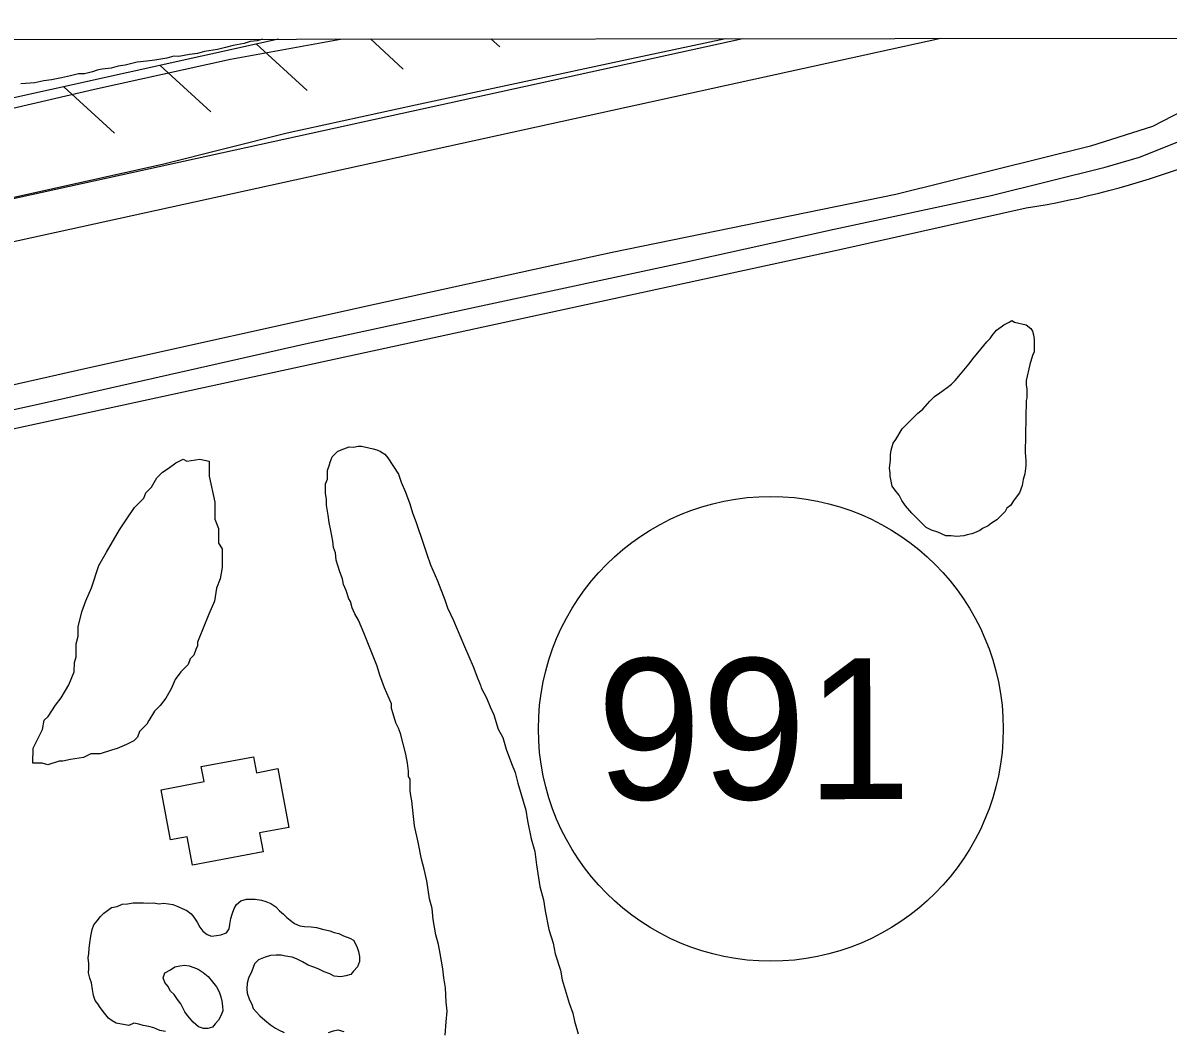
# Model space of a CAD drawing. Extents: x 3297772 to 3335630, y 634068 to 659439.
# Drawn here: x 3321971 to 3322784, y 656947 to 657663 of the extents above; entities that cross this region are included whole.
import ezdxf

# ---------------------------------------------------------------- set-up
doc = ezdxf.new("R2010")
doc.units = 0
for name, color, linetype in [('V-BLDG-OTLN', 7, 'Continuous'), ('V-FLOD-BASE', 7, 'Continuous'), ('V-GRID-FRAM', 7, 'Continuous'), ('V-LEVE-TOET', 7, 'Continuous'), ('V-ROAD-CNTR', 7, 'Continuous'), ('V-ROAD-IDEN', 7, 'Continuous'), ('V-RRAP-FSHR', 7, 'Continuous'), ('V-SITE-VEGE', 7, 'Continuous'), ('V-SURV-LINE', 7, 'Continuous'), ('V-TOPO-SHOR', 7, 'Continuous')]:
    doc.layers.add(name, color=color, linetype=linetype)

msp = doc.modelspace()

# ---------------------------------------------------------------- linework, layer by layer
at = {"layer": 'V-BLDG-OTLN'}
msp.add_lwpolyline([(3322141.47, 657074.24), (3322091.35, 657064.77), (3322087.52, 657085.02), (3322075.69, 657082.78), (3322068.96, 657118.43), (3322099.5, 657124.21), (3322097.49, 657134.87), (3322134.49, 657141.86), (3322136.64, 657130.49), (3322151.9, 657133.37), (3322159.77, 657091.71), (3322138.92, 657087.77)], close=True, dxfattribs=at)
at = {"layer": 'V-FLOD-BASE'}
msp.add_lwpolyline([(3320997.21, 657328.82), (3321141.17, 657358.77), (3321240.7, 657380.42), (3321394.77, 657415.4), (3321525.23, 657444.82), (3321666.94, 657475.34), (3321805.83, 657504.19), (3321930.1, 657531.38), (3322070.12, 657562.47), (3322158.41, 657584.7), (3322249.51, 657604.69), (3322399.65, 657636.87), (3322469.74, 657651.58)], dxfattribs=at)
at = {"layer": 'V-GRID-FRAM'}
msp.add_lwpolyline([(3301870.22, 657630.6), (3333425.54, 657662.73), (3333451.99, 639478.67), (3301880.8, 639446.53), (3301870.22, 657630.6)], dxfattribs=at)
at = {"layer": 'V-LEVE-TOET'}
for points in [[(3321108.41, 657414.14), (3321236.42, 657441.65), (3321358.15, 657467.22), (3321473.99, 657494.77), (3321579.22, 657516.06), (3321682.49, 657539.71), (3321800.29, 657565.29), (3321901.6, 657587.78), (3322021.76, 657615.7), (3322118.35, 657637.02), (3322196.37, 657651.3)], [(3322830.07, 657618.83), (3322772.67, 657589.2), (3322728.8, 657575.27), (3322590.46, 657540.81), (3322389.15, 657499.77), (3322221.58, 657463.14), (3322016.89, 657417.62), (3321861.69, 657382.65), (3321691.3, 657343.21), (3321514.74, 657307.17), (3321326.37, 657267.22), (3321159.37, 657234.52), (3320976.04, 657191.75), (3320775.3, 657150.16), (3320579.61, 657105.73), (3320396.86, 657066.9), (3320225.92, 657030.27), (3320014.48, 656981.96), (3319851.41, 656945.88), (3319602.29, 656889.24), (3319407.73, 656847.07), (3319201.93, 656804.92), (3319017.49, 656763.84), (3318815.06, 656723.93)]]:
    msp.add_lwpolyline(points, dxfattribs=at)
at = {"layer": 'V-ROAD-CNTR'}
msp.add_lwpolyline([(3320315.05, 657011.1), (3321459.52, 657265.29), (3322552.93, 657502.32), (3322683.13, 657531.42)], dxfattribs=at)
msp.add_arc((3322589.4, 658124.37), 600.32, 278.98181, 301.88085, dxfattribs=at)
at = {"layer": 'V-ROAD-IDEN'}
msp.add_circle((3322501.82, 657161.65), 165, dxfattribs=at)
at = {"layer": 'V-RRAP-FSHR'}
for p, q in [((3322136.59, 657647.77), (3322172.6, 657614.79)), ((3322217.61, 657651.32), (3322240.93, 657629.96)), ((3322303.16, 657651.41), (3322309.44, 657645.74)), ((3322068.25, 657632.6), (3322104.26, 657599.62)), ((3321999.91, 657617.44), (3322035.92, 657584.45))]:
    msp.add_line(p, q, dxfattribs=at)
msp.add_lwpolyline([(3322152.27, 657651.25), (3321829.93, 657579.71)], dxfattribs=at)
at = {"layer": 'V-SITE-VEGE'}
for p, q in [((3322194.17, 657358.53), (3322196.72, 657359.8)), ((3322196.72, 657359.8), (3322202.46, 657361.7)), ((3322202.46, 657361.7), (3322205.64, 657361.69)), ((3322205.64, 657361.69), (3322208.83, 657362.31)), ((3322208.83, 657362.31), (3322211.38, 657362.31)), ((3322211.38, 657362.31), (3322216.48, 657361.02)), ((3322216.48, 657361.02), (3322219.66, 657360.37)), ((3322219.66, 657360.37), (3322222.21, 657359.73)), ((3322222.21, 657359.73), (3322224.75, 657358.45)), ((3322188.4, 657348.35), (3322189.05, 657350.9)), ((3322189.05, 657350.9), (3322190.33, 657354.72)), ((3322190.33, 657354.72), (3322194.17, 657358.53)), ((3322224.75, 657358.45), (3322227.93, 657356.53)), ((3322227.93, 657356.53), (3322229.84, 657353.97)), ((3322229.84, 657353.97), (3322237.45, 657342.48)), ((3322187.1, 657338.8), (3322187.12, 657345.17)), ((3322187.12, 657345.17), (3322188.4, 657348.35)), ((3322185.8, 657328.61), (3322185.82, 657335.62)), ((3322185.82, 657335.62), (3322187.1, 657338.8)), ((3322237.45, 657342.48), (3322239.35, 657336.74)), ((3322239.35, 657336.74), (3322242.51, 657329.73)), ((3322186.43, 657324.78), (3322185.8, 657328.61)), ((3322242.51, 657329.73), (3322245.68, 657321.43)), ((3322186.42, 657320.32), (3322186.43, 657324.78)), ((3322187.67, 657313.31), (3322186.42, 657320.32)), ((3322245.68, 657321.43), (3322247.57, 657315.06)), ((3322188.29, 657308.21), (3322187.67, 657313.31)), ((3322247.57, 657315.06), (3322250.1, 657308.04)), ((3322189.55, 657302.47), (3322188.29, 657308.21)), ((3322190.8, 657294.82), (3322189.55, 657302.47)), ((3322250.1, 657308.04), (3322255.16, 657292.73)), ((3322191.43, 657290.36), (3322190.8, 657294.82)), ((3322192.69, 657286.53), (3322191.43, 657290.36)), ((3322193.32, 657281.44), (3322192.69, 657286.53)), ((3322255.16, 657292.73), (3322257.69, 657285.72)), ((3322257.69, 657285.72), (3322260.21, 657278.06)), ((3322194.58, 657277.61), (3322193.32, 657281.44)), ((3322195.84, 657273.14), (3322194.58, 657277.61)), ((3322260.21, 657278.06), (3322265.28, 657266.58)), ((3322197.74, 657268.04), (3322195.84, 657273.14)), ((3322198.37, 657264.21), (3322197.74, 657268.04)), ((3322200.27, 657259.75), (3322198.37, 657264.21)), ((3322265.28, 657266.58), (3322270.34, 657253.19)), ((3322202.16, 657254.01), (3322200.27, 657259.75)), ((3322203.43, 657252.09), (3322202.16, 657254.01)), ((3322204.69, 657247.63), (3322203.43, 657252.09)), ((3322206.59, 657243.17), (3322204.69, 657247.63)), ((3322270.34, 657253.19), (3322272.24, 657247.45)), ((3322272.24, 657247.45), (3322276.67, 657238.51)), ((3322209.13, 657238.7), (3322206.59, 657243.17)), ((3322212.93, 657229.77), (3322209.13, 657238.7)), ((3322276.67, 657238.51), (3322284.27, 657220.01)), ((3322222.42, 657206.16), (3322212.93, 657229.77)), ((3322284.27, 657220.01), (3322290.6, 657205.98)), ((3322224.31, 657199.79), (3322222.42, 657206.16)), ((3322290.6, 657205.98), (3322293.76, 657197.05)), ((3322227.48, 657190.86), (3322224.31, 657199.79)), ((3322293.76, 657197.05), (3322295.66, 657192.58)), ((3322232.54, 657179.38), (3322227.48, 657190.86)), ((3322295.66, 657192.58), (3322296.29, 657190.67)), ((3322296.29, 657190.67), (3322300.1, 657183.65)), ((3322300.1, 657183.65), (3322302.63, 657177.27)), ((3322232.53, 657176.19), (3322232.54, 657179.38)), ((3322233.8, 657172.36), (3322232.53, 657176.19)), ((3322235.69, 657165.98), (3322233.8, 657172.36)), ((3322302.63, 657177.27), (3322305.16, 657171.53)), ((3322237.59, 657162.16), (3322235.69, 657165.98)), ((3322305.16, 657171.53), (3322308.32, 657161.33)), ((3322238.86, 657158.33), (3322237.59, 657162.16)), ((3322242.64, 657143.66), (3322238.86, 657158.33)), ((3322308.32, 657161.33), (3322311.49, 657155.58)), ((3322311.49, 657155.58), (3322314.02, 657147.29)), ((3322243.9, 657137.29), (3322242.64, 657143.66)), ((3322314.02, 657147.29), (3322317.81, 657137.09)), ((3322244.52, 657131.55), (3322243.9, 657137.29)), ((3322244.51, 657127.73), (3322244.52, 657131.55)), ((3322317.81, 657137.09), (3322320.34, 657130.71)), ((3322245.78, 657125.81), (3322244.51, 657127.73)), ((3322245.76, 657117.53), (3322245.78, 657125.81)), ((3322320.34, 657130.71), (3322322.23, 657123.06)), ((3322246.38, 657114.34), (3322245.76, 657117.53)), ((3322322.23, 657123.06), (3322327.92, 657103.92)), ((3322247.01, 657110.52), (3322246.38, 657114.34)), ((3322248.87, 657092.67), (3322247.01, 657110.52)), ((3322327.92, 657103.92), (3322329.17, 657096.27)), ((3322251.39, 657081.2), (3322248.87, 657092.67)), ((3322329.17, 657096.27), (3322331.68, 657083.52)), ((3322331.68, 657083.52), (3322334.21, 657074.6)), ((3322253.91, 657069.08), (3322251.39, 657081.2)), ((3322334.21, 657074.6), (3322335.45, 657065.04)), ((3322255.8, 657062.07), (3322253.91, 657069.08)), ((3322257.69, 657053.78), (3322255.8, 657062.07)), ((3322335.45, 657065.04), (3322337.96, 657049.73)), ((3322259.56, 657041.03), (3322257.69, 657053.78)), ((3322337.96, 657049.73), (3322340.48, 657040.17)), ((3322261.46, 657034.02), (3322259.56, 657041.03)), ((3322262.07, 657026.37), (3322261.46, 657034.02)), ((3322340.48, 657040.17), (3322341.74, 657032.52)), ((3322263.95, 657015.53), (3322262.07, 657026.37)), ((3322341.74, 657032.52), (3322344.25, 657019.13)), ((3322344.25, 657019.13), (3322347.41, 657009.57)), ((3322265.85, 657008.51), (3322263.95, 657015.53)), ((3322347.41, 657009.57), (3322348.66, 657001.91)), ((3322267.1, 657002.14), (3322265.85, 657008.51)), ((3322268.98, 656991.3), (3322267.1, 657002.14)), ((3322348.66, 657001.91), (3322352.46, 656990.44)), ((3322269.6, 656984.93), (3322268.98, 656991.3)), ((3322352.46, 656990.44), (3322353.71, 656983.42)), ((3322270.86, 656977.91), (3322269.6, 656984.93)), ((3322271.47, 656967.72), (3322270.86, 656977.91)), ((3322353.71, 656983.42), (3322358.76, 656966.84)), ((3322271.43, 656953.7), (3322272.09, 656961.34)), ((3322272.09, 656961.34), (3322271.47, 656967.72)), ((3322358.76, 656966.84), (3322361.29, 656959.82)), ((3322270.77, 656944.14), (3322271.43, 656953.7)), ((3322361.29, 656959.82), (3322362.55, 656954.09)), ((3322362.55, 656954.09), (3322365.08, 656945.16))]:
    msp.add_line(p, q, dxfattribs=at)
for points in [[(3322682.26, 657357.83), (3322682.88, 657352.09), (3322682.87, 657348.27), (3322682.21, 657342.54), (3322680.93, 657338.72), (3322680.28, 657334.26), (3322678.35, 657329.17), (3322674.52, 657324.08), (3322671.96, 657320.27), (3322669.4, 657318.36), (3322668.12, 657315.81), (3322662.37, 657310.09), (3322658.54, 657307.56), (3322655.99, 657305.65), (3322652.16, 657303.75), (3322650.25, 657302.48), (3322647.69, 657301.21), (3322644.5, 657299.95), (3322641.31, 657299.32), (3322638.77, 657298.69), (3322633.67, 657298.07), (3322629.84, 657298.72), (3322626.02, 657298.73), (3322620.29, 657301.29), (3322615.84, 657302.58), (3322612.02, 657304.5), (3322601.85, 657314.72), (3322597.41, 657319.83), (3322594.87, 657323.66), (3322592.97, 657327.49), (3322589.79, 657331.32), (3322587.89, 657333.88), (3322586.63, 657340.89), (3322586.64, 657343.44), (3322586.01, 657346.62), (3322586.66, 657352.36), (3322586.67, 657356.18), (3322587.32, 657359.36), (3322588.61, 657364.46), (3322590.52, 657367), (3322595.01, 657374.64), (3322605.87, 657385.44), (3322609.7, 657388.61), (3322614.81, 657394.33), (3322618.01, 657397.51), (3322621.84, 657400.05), (3322626.95, 657403.86), (3322630.14, 657406.4), (3322632.7, 657408.94), (3322636.53, 657413.39), (3322642.29, 657420.39), (3322646.12, 657425.47), (3322648.68, 657428.65), (3322655.07, 657436.28), (3322657.63, 657438.82), (3322658.91, 657440.73), (3322662.1, 657444.54), (3322665.3, 657447.08), (3322667.21, 657448.35), (3322671.04, 657450.25), (3322672.96, 657451.52), (3322674.86, 657450.24), (3322683.14, 657448.31), (3322686.32, 657445.75), (3322687.59, 657443.84), (3322688.22, 657441.29), (3322688.85, 657438.1), (3322688.82, 657429.18), (3322687.54, 657426.63), (3322685.61, 657420.27), (3322684.97, 657417.08), (3322683.68, 657411.99), (3322683.04, 657408.8), (3322683.02, 657405.62), (3322683.66, 657403.07), (3322683.64, 657396.69), (3322683, 657394.79)], [(3322103.21, 657351.66), (3322103.18, 657341.06), (3322107.11, 657322.5), (3322107.08, 657310.57), (3322109.71, 657303.94), (3322109.68, 657293.34), (3322112.32, 657289.36), (3322112.28, 657276.11), (3322110.93, 657268.16), (3322108.27, 657261.55), (3322106.92, 657252.27), (3322102.92, 657243.01), (3322094.91, 657223.16), (3322094.9, 657220.51), (3322093.57, 657217.86), (3322092.24, 657213.89), (3322089.58, 657211.25), (3322088.24, 657207.28), (3322082.93, 657201.99), (3322078.94, 657196.7), (3322076.27, 657190.08), (3322072.28, 657183.47), (3322068.29, 657178.18), (3322064.3, 657174.21), (3322060.31, 657167.6), (3322058.98, 657164.95), (3322053.66, 657159.67), (3322052.33, 657155.7), (3322049.67, 657153.05), (3322044.36, 657150.42), (3322037.73, 657147.79), (3322033.75, 657146.47), (3322025.79, 657143.85), (3322019.17, 657143.86), (3322013.86, 657141.23), (3322004.58, 657139.93), (3321999.28, 657138.62), (3321996.63, 657138.63), (3321988.67, 657135.99), (3321984.7, 657137.33), (3321978.07, 657137.35), (3321978.1, 657147.95), (3321984.77, 657161.18), (3321986.11, 657167.8), (3321988.76, 657170.45), (3321994.09, 657178.38), (3321998.08, 657183.67), (3322003.4, 657192.93), (3322007.4, 657202.2), (3322007.42, 657208.82), (3322008.76, 657212.79), (3322008.78, 657222.07), (3322010.12, 657227.36), (3322010.14, 657233.99), (3322012.82, 657244.58), (3322015.49, 657252.53), (3322019.49, 657261.79), (3322024.83, 657277.68), (3322030.16, 657286.94), (3322039.48, 657302.81), (3322044.8, 657310.75), (3322050.12, 657318.68), (3322056.77, 657325.29), (3322058.1, 657329.26), (3322062.09, 657333.22), (3322066.08, 657339.84), (3322070.07, 657343.8), (3322074.05, 657346.44), (3322079.36, 657350.4), (3322084.67, 657353.04), (3322087.31, 657351.7), (3322096.59, 657353)]]:
    msp.add_lwpolyline(points, close=True, dxfattribs=at)
at = {"layer": 'V-SURV-LINE'}
for points in [[(3317680.52, 656598.66), (3322481.88, 657651.59)], [(3322622.58, 657651.73), (3317686.95, 656569.35)]]:
    msp.add_lwpolyline(points, dxfattribs=at)
at = {"layer": 'V-TOPO-SHOR'}
for points in [[(3322140.88, 657651.24), (3322137.2, 657650.12), (3322132.26, 657649.43), (3322128.03, 657648.03), (3322120.28, 657646.64), (3322114.64, 657645.25), (3322109, 657643.85), (3322099.84, 657642.47), (3322094.9, 657641.08), (3322089.27, 657640.39), (3322081.51, 657639), (3322077.99, 657639.01), (3322073.06, 657637.61), (3322064.6, 657636.23), (3322058.96, 657635.54), (3322051.92, 657634.85), (3322043.46, 657632.76), (3322038.52, 657632.07), (3322033.59, 657630.68), (3322027.25, 657629.99), (3322023.72, 657629.3), (3322020.2, 657627.9), (3322014.56, 657626.5), (3322010.33, 657626.52), (3322004.69, 657625.12), (3321998.35, 657623.73), (3321991.3, 657622.34), (3321985.66, 657621.65), (3321979.31, 657620.26), (3321969.45, 657619.58)], [(3321060.08, 657193), (3321159.03, 657213.92), (3321260.34, 657236.4), (3321369.51, 657259.65), (3321499.09, 657288.34), (3321611.39, 657311.58), (3321711.92, 657334.06), (3321876.06, 657368.93), (3321986.01, 657392.96), (3322171.36, 657434.83), (3322296.23, 657461.96), (3322440.74, 657492.96), (3322546.76, 657516.22), (3322658.28, 657540.24), (3322739.18, 657560.43), (3322763.53, 657567.43), (3322804.39, 657583.8)], [(3322037.12, 656952.72), (3322034.38, 656954.3), (3322031.64, 656956.27), (3322028.9, 656959.81), (3322025.77, 656963.74), (3322024.21, 656966.49), (3322022.25, 656968.85), (3322021.08, 656972.39), (3322020.31, 656976.71), (3322019.54, 656981.42), (3322018.37, 656984.56), (3322017.59, 656988.49), (3322017.6, 656991.63), (3322017.62, 656995.16), (3322017.23, 656999.09), (3322017.63, 657002.22), (3322018.04, 657005.76), (3322018.44, 657009.68), (3322019.24, 657014.39), (3322020.03, 657019.09), (3322021.22, 657022.62), (3322023.58, 657025.36), (3322025.95, 657028.5), (3322028.31, 657030.84), (3322031.06, 657032.8), (3322033.81, 657034.75), (3322037.74, 657035.53), (3322041.27, 657037.09), (3322045.2, 657037.47), (3322049.13, 657038.24), (3322052.66, 657038.23), (3322056.58, 657038.22), (3322060.12, 657037.82), (3322063.65, 657038.2), (3322067.57, 657037.41), (3322070.71, 657037.79), (3322074.24, 657037.39), (3322077.38, 657036.99), (3322080.91, 657035.41), (3322084.04, 657034.22), (3322087.18, 657032.65), (3322090.31, 657030.28), (3322092.27, 657027.92), (3322094.61, 657024.38), (3322096.56, 657020.84), (3322098.52, 657018.09), (3322101.65, 657015.73), (3322104.79, 657014.54), (3322108.32, 657014.93), (3322111.46, 657015.31), (3322115.39, 657016.87), (3322117.36, 657019.61), (3322117.76, 657022.75), (3322118.56, 657027.07), (3322119.35, 657030.2), (3322120.93, 657034.12), (3322122.51, 657036.86), (3322125.66, 657039.6), (3322129.58, 657040.77), (3322132.73, 657040.76), (3322135.86, 657040.75), (3322140.18, 657039.95), (3322143.31, 657039.16), (3322146.84, 657037.58), (3322150.37, 657035.22), (3322153.11, 657032.46), (3322155.85, 657030.1), (3322158.2, 657027.74), (3322160.55, 657025.77), (3322163.68, 657023.41), (3322167.6, 657021.83), (3322170.74, 657021.43), (3322175.45, 657021.02), (3322179.37, 657020.62), (3322183.68, 657019.43), (3322188.78, 657018.24), (3322191.92, 657017.05), (3322195.06, 657016.26), (3322198.58, 657014.68), (3322202.9, 657013.1), (3322205.64, 657011.52), (3322207.98, 657007.2), (3322209.15, 657003.66), (3322209.92, 657000.13), (3322209.92, 656996.6), (3322208.33, 656992.68), (3322205.58, 656989.54), (3322203.61, 656987.19), (3322200.08, 656986.42), (3322196.54, 656985.64), (3322191.83, 656986.05), (3322188.7, 656987.63), (3322184.78, 656989.21), (3322180.47, 656991.18), (3322177.33, 656992.37), (3322173.41, 656993.95), (3322169.49, 656996.31), (3322165.18, 656998.29), (3322162.04, 656999.47), (3322157.34, 657000.27), (3322154.2, 657001.07)], [(3322095.59, 656950.21), (3322091.67, 656953.36), (3322087.76, 656958.08), (3322085.81, 656960.83), (3322083.07, 656966.33), (3322080.73, 656969.48), (3322078.38, 656973.02), (3322075.64, 656975.38), (3322073.69, 656978.92), (3322071.73, 656981.67), (3322070.57, 656984.81), (3322071.75, 656988.34), (3322075.68, 656990.68), (3322078.83, 656992.64), (3322082.36, 656993.41), (3322085.9, 656993.8), (3322089.04, 656993.4), (3322092.17, 656992.21), (3322095.31, 656991.02), (3322098.83, 656988.66), (3322102.35, 656985.9), (3322105.48, 656981.97), (3322108.22, 656978.43), (3322110.17, 656974.89), (3322111.34, 656971.36), (3322112.12, 656968.22), (3322112.5, 656964.68), (3322112.89, 656961.54), (3322111.31, 656958.02), (3322109.73, 656954.88), (3322107.36, 656952.14), (3322105.4, 656949.79), (3322102.25, 656949.01), (3322099.12, 656949.02), (3322095.59, 656950.21)], [(3322154.2, 657001.07), (3322150.67, 657001.08), (3322146.74, 657000.7), (3322142.81, 656999.53), (3322138.1, 656997.58), (3322135.35, 656994.84), (3322133.37, 656989.74), (3322131, 656984.65), (3322130.21, 656981.12), (3322129.8, 656977.19), (3322130.19, 656974.05), (3322131.74, 656969.34), (3322133.3, 656966.19), (3322134.47, 656963.05), (3322136.43, 656960.69), (3322139.17, 656957.94), (3322142.69, 656954.79), (3322146.61, 656951.64), (3322150.14, 656949.27), (3322152.88, 656947.7), (3322156.4, 656946.12)], [(3322072.03, 656946.74), (3322068.11, 656947.54), (3322063.8, 656949.51), (3322060.27, 656950.31), (3322056.35, 656951.1), (3322053.21, 656951.9), (3322049.68, 656952.69), (3322046.14, 656951.13), (3322037.12, 656952.72)], [(3322187.8, 656946.03), (3322191.33, 656947.2), (3322194.48, 656947.97), (3322198.79, 656946.79)]]:
    msp.add_lwpolyline(points, dxfattribs=at)

# ---------------------------------------------------------------- texts
at = {"layer": 'V-ROAD-IDEN'}
msp.add_text('991', height=100, rotation=0.07354, dxfattribs=at).set_placement((3322378.26, 657111.49))

doc.saveas('drawing.dxf')
